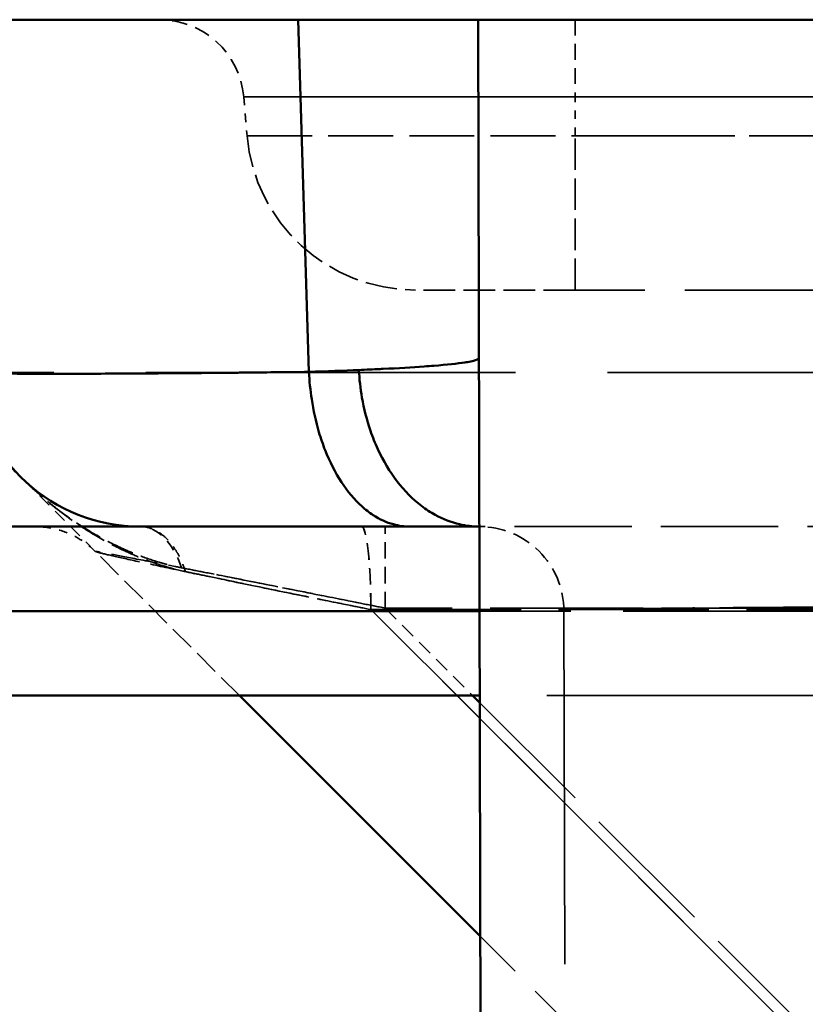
# Model space of a CAD drawing. Header units: millimetres. Extents: x 3367 to 6255, y 2001 to 4216.
# Tile 116 of 656: x 3652.53 to 3661.83, y 2698.03 to 2709.69. Entities that reach past the tile are written whole.
import ezdxf

# ---------------------------------------------------------------- set-up
doc = ezdxf.new("R2010")
doc.units = ezdxf.units.MM
doc.linetypes.add('DASHED', pattern=[0.2067, 0.1654, -0.0413])
for name, color, linetype, lineweight in [('Sichtbare Kanten(DIN)', 7, 'Continuous', 50), ('Sichtbare tangentiale Kanten(DIN)', 7, 'Continuous', 50), ('Verdeckte Kanten(DIN)', 7, 'DASHED', 35), ('Verdeckte tangentiale Kanten(DIN)', 7, 'DASHED', 35)]:
    doc.layers.add(name, color=color, linetype=linetype, lineweight=lineweight)

msp = doc.modelspace()

# ---------------------------------------------------------------- linework, layer by layer
at = {"layer": 'Sichtbare Kanten(DIN)'}
for p, q in [((3662.95404, 2709.68855), (3657.95403, 2709.68855)), ((3657.95403, 2709.68855), (3659.33358, 2101.67261)), ((3657.96764, 2703.68855), (3657.14887, 2703.68855)), ((3657.97218, 2701.68855), (3650.59721, 2701.68855)), ((3657.97864, 2698.84112), (3655.13121, 2701.68855))]:
    msp.add_line(p, q, dxfattribs=at)
msp.add_arc((3653.95963, 2705.68855), 2, 184.999844, 270, dxfattribs=at)
for points, knots in [([(3651.60204, 2709.68855), (3651.60203, 2709.68855), (3651.69662, 2709.68855), (3652.06909, 2709.68855), (3652.34783, 2709.68855), (3653.07441, 2709.68855), (3653.52189, 2709.68855), (3654.55913, 2709.68855), (3655.14894, 2709.68855), (3655.79129, 2709.68855)], [0, 0, 0, 0, 0.236904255, 0.236904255, 0.474491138, 0.474491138, 0.712442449, 0.712442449, 0.949442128, 0.949442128, 0.949442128, 0.949442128]), ([(3655.79129, 2709.68855), (3655.7969, 2709.68855), (3655.8025, 2709.68855), (3655.81375, 2709.68855), (3655.8194, 2709.68855), (3655.82505, 2709.68855)], [0.00010138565, 0.00010138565, 0.00010138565, 0.00010138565, 0.00216324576, 0.00216324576, 0.00423782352, 0.00423782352, 0.00423782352, 0.00423782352]), ([(3655.82507, 2709.68855), (3656.15259, 2709.68855), (3656.45291, 2709.68855), (3656.97988, 2709.68855), (3657.20688, 2709.68855), (3657.57523, 2709.68855), (3657.71654, 2709.68855), (3657.90585, 2709.68855), (3657.95403, 2709.68855), (3657.95403, 2709.68855)], [0.000010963, 0.000010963, 0.000010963, 0.000010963, 0.120216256, 0.120216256, 0.240614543, 0.240614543, 0.360829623, 0.360829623, 0.481077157, 0.481077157, 0.481077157, 0.481077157]), ([(3656.54435, 2705.54209), (3656.55005, 2705.4327), (3656.5623, 2705.324), (3656.58094, 2705.21665), (3656.60431, 2705.08207), (3656.63788, 2704.94946), (3656.68108, 2704.82337), (3656.70679, 2704.74832), (3656.7359, 2704.67557), (3656.76805, 2704.6058), (3656.83268, 2704.4655), (3656.9095, 2704.33722), (3656.99643, 2704.22416), (3657.08338, 2704.11107), (3657.18046, 2704.0132), (3657.28524, 2703.93317), (3657.33737, 2703.89335), (3657.3914, 2703.85799), (3657.44682, 2703.82753), (3657.53999, 2703.77634), (3657.63711, 2703.73907), (3657.7349, 2703.71615), (3657.81214, 2703.69806), (3657.88988, 2703.6888), (3657.96764, 2703.68856)], [0, 0, 0, 0, 0.111073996, 0.111073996, 0.111073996, 0.250335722, 0.250335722, 0.250335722, 0.333221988, 0.333221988, 0.333221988, 0.499874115, 0.499874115, 0.499874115, 0.666555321, 0.666555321, 0.666555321, 0.749476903, 0.749476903, 0.749476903, 0.888851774, 0.888851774, 0.888851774, 0.998929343, 0.998929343, 0.998929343, 0.998929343]), ([(3653.95963, 2703.68855), (3653.95963, 2703.68855), (3653.88247, 2703.68855), (3653.72993, 2703.68855), (3653.67908, 2703.68855), (3653.61983, 2703.68855), (3653.55233, 2703.68855), (3653.41733, 2703.68855), (3653.24938, 2703.68855), (3653.04981, 2703.68855), (3652.85024, 2703.68855), (3652.61906, 2703.68855), (3652.35832, 2703.68855), (3652.22793, 2703.68855), (3652.09017, 2703.68855), (3651.94527, 2703.68855), (3651.51064, 2703.68855), (3651.01176, 2703.68855), (3650.45829, 2703.68855)], [-4.69418778, -4.69418778, -4.69418778, -4.69418778, -2.34719926, -2.34719926, -2.34719926, -1.56472855, -1.56472855, -1.56472855, 0.00000106, 0.00000106, 0.00000106, 1.56473068, 1.56473068, 1.56473068, 2.34720138, 2.34720138, 2.34720138, 4.69418884, 4.69418884, 4.69418884, 4.69418884]), ([(3657.14887, 2703.68855), (3657.08095, 2703.68855), (3657.0138, 2703.68855), (3656.94745, 2703.68855), (3656.88042, 2703.68855), (3656.8142, 2703.68855), (3656.74883, 2703.68855), (3656.68346, 2703.68855), (3656.61894, 2703.68855), (3656.55531, 2703.68855), (3656.52655, 2703.68855), (3656.49797, 2703.68855), (3656.46958, 2703.68855), (3656.43515, 2703.68855), (3656.40099, 2703.68855), (3656.36711, 2703.68855), (3656.24346, 2703.68855), (3656.12354, 2703.68855), (3656.00761, 2703.68855), (3655.94965, 2703.68855), (3655.89267, 2703.68855), (3655.83673, 2703.68855), (3655.78079, 2703.68855), (3655.72587, 2703.68855), (3655.67202, 2703.68855), (3655.40275, 2703.68855), (3655.1601, 2703.68855), (3654.94905, 2703.68855), (3654.90684, 2703.68855), (3654.8659, 2703.68855), (3654.82625, 2703.68855), (3654.81841, 2703.68855), (3654.81063, 2703.68855), (3654.80289, 2703.68855), (3654.77147, 2703.68855), (3654.74086, 2703.68855), (3654.7111, 2703.68855), (3654.67401, 2703.68855), (3654.63825, 2703.68855), (3654.60384, 2703.68855), (3654.57103, 2703.68855), (3654.53946, 2703.68855), (3654.50912, 2703.68855), (3654.47879, 2703.68855), (3654.4497, 2703.68855), (3654.42185, 2703.68855), (3654.394, 2703.68855), (3654.36739, 2703.68855), (3654.34203, 2703.68855), (3654.31668, 2703.68855), (3654.29257, 2703.68855), (3654.26971, 2703.68855), (3654.24685, 2703.68855), (3654.22525, 2703.68855), (3654.2049, 2703.68855), (3654.19225, 2703.68855), (3654.18007, 2703.68855), (3654.16838, 2703.68855), (3654.16127, 2703.68855), (3654.15434, 2703.68855), (3654.14759, 2703.68855), (3654.094, 2703.68855), (3654.05185, 2703.68855), (3654.02121, 2703.68855), (3654.01735, 2703.68855), (3654.01367, 2703.68855), (3654.01017, 2703.68855), (3654.0044, 2703.68855), (3653.99912, 2703.68855), (3653.99434, 2703.68855), (3653.98664, 2703.68855), (3653.98023, 2703.68855), (3653.97509, 2703.68855), (3653.97377, 2703.68855), (3653.97254, 2703.68855), (3653.97138, 2703.68855), (3653.96801, 2703.68855), (3653.9653, 2703.68855), (3653.96344, 2703.68855), (3653.96295, 2703.68855), (3653.9625, 2703.68855), (3653.9621, 2703.68855), (3653.96045, 2703.68855), (3653.95966, 2703.68855), (3653.95963, 2703.68855)], [0.00637077, 0.00637077, 0.00637077, 0.00637077, 0.26382131, 0.26382131, 0.26382131, 0.52393934, 0.52393934, 0.52393934, 0.78405738, 0.78405738, 0.78405738, 0.90162646, 0.90162646, 0.90162646, 1.04417542, 1.04417542, 1.04417542, 1.5644115, 1.5644115, 1.5644115, 1.82452954, 1.82452954, 1.82452954, 2.08464757, 2.08464757, 2.08464757, 3.38523777, 3.38523777, 3.38523777, 3.6453558, 3.6453558, 3.6453558, 3.69676363, 3.69676363, 3.69676363, 3.90547384, 3.90547384, 3.90547384, 4.16559188, 4.16559188, 4.16559188, 4.41366025, 4.41366025, 4.41366025, 4.66172861, 4.66172861, 4.66172861, 4.90979698, 4.90979698, 4.90979698, 5.15786534, 5.15786534, 5.15786534, 5.40593371, 5.40593371, 5.40593371, 5.56018859, 5.56018859, 5.56018859, 5.65400207, 5.65400207, 5.65400207, 6.39820717, 6.39820717, 6.39820717, 6.49190228, 6.49190228, 6.49190228, 6.64627554, 6.64627554, 6.64627554, 6.8943439, 6.8943439, 6.8943439, 6.95775533, 6.95775533, 6.95775533, 7.14241227, 7.14241227, 7.14241227, 7.19068818, 7.19068818, 7.19068818, 7.39048063, 7.39048063, 7.39048063, 7.39048063])]:
    msp.add_open_spline(points, degree=3, knots=knots, dxfattribs=at)
at = {"layer": 'Sichtbare tangentiale Kanten(DIN)'}
for p, q in [((3655.82507, 2709.68855), (3655.95335, 2705.52011)), ((3657.96991, 2702.68855), (3650.59721, 2702.68855)), ((3657.88983, 2701.68855), (3657.97237, 2701.60602))]:
    msp.add_line(p, q, dxfattribs=at)
msp.add_ellipse((3653.8432, 2705.6549), major_axis=(4.05752, 0.01859), ratio=0.04133994, start_param=5.25910758, end_param=5.44064557, dxfattribs=at)
msp.add_open_spline([(3655.85289, 2708.77571), (3655.85291, 2708.77571), (3655.85293, 2708.77571), (3655.85295, 2708.77571)], degree=3, dxfattribs=at)
for points, knots in [([(3657.96312, 2705.68401), (3657.96313, 2705.67816), (3657.95701, 2705.67231), (3657.94481, 2705.66648), (3657.92382, 2705.65644), (3657.88476, 2705.64645), (3657.82791, 2705.63666), (3657.81867, 2705.63507), (3657.80895, 2705.63348), (3657.79877, 2705.6319), (3657.71033, 2705.61817), (3657.58691, 2705.60491), (3657.43062, 2705.59232), (3657.39406, 2705.58938), (3657.3557, 2705.58647), (3657.31556, 2705.5836), (3657.17462, 2705.57353), (3657.01178, 2705.56395), (3656.8303, 2705.55501), (3656.81832, 2705.55442), (3656.80627, 2705.55383), (3656.79414, 2705.55325), (3656.71431, 2705.5494), (3656.631, 2705.54568), (3656.54437, 2705.54209)], [0, 0, 0, 0, 0.11117577, 0.11117577, 0.11117577, 0.30242712, 0.30242712, 0.30242712, 0.33352732, 0.33352732, 0.33352732, 0.60374295, 0.60374295, 0.60374295, 0.66696193, 0.66696193, 0.66696193, 0.88898731, 0.88898731, 0.88898731, 0.90363436, 0.90363436, 0.90363436, 1, 1, 1, 1]), ([(3655.95338, 2705.51952), (3655.68089, 2705.51637), (3655.41887, 2705.51354), (3655.16798, 2705.51104), (3655.14367, 2705.5108), (3655.11945, 2705.51056), (3655.09535, 2705.51032), (3654.81348, 2705.50756), (3654.54637, 2705.50521), (3654.29663, 2705.50334), (3654.12703, 2705.50207), (3653.96543, 2705.50102), (3653.8126, 2705.50016), (3653.515, 2705.4985), (3653.25024, 2705.49763), (3653.02096, 2705.49742), (3652.79133, 2705.4972), (3652.59729, 2705.49766), (3652.44064, 2705.49882), (3652.36055, 2705.49942), (3652.29024, 2705.50019), (3652.23014, 2705.50115), (3652.14139, 2705.50257), (3652.07492, 2705.50439), (3652.03129, 2705.50661), (3652.02747, 2705.50681), (3652.02382, 2705.50701), (3652.02035, 2705.50721), (3652.00392, 2705.50816), (3651.99135, 2705.50918), (3651.98237, 2705.51028), (3651.97692, 2705.51094), (3651.97278, 2705.51163), (3651.97051, 2705.51235), (3651.96855, 2705.51297), (3651.96797, 2705.5136), (3651.96758, 2705.51424)], [0, 0, 0, 0, 0.111111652, 0.111111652, 0.111111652, 0.121881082, 0.121881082, 0.121881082, 0.247813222, 0.247813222, 0.247813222, 0.333334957, 0.333334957, 0.333334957, 0.499875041, 0.499875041, 0.499875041, 0.666666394, 0.666666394, 0.666666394, 0.751946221, 0.751946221, 0.751946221, 0.87787219, 0.87787219, 0.87787219, 0.888888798, 0.888888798, 0.888888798, 0.941027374, 0.941027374, 0.941027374, 0.972661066, 0.972661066, 0.972661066, 0.99988773, 0.99988773, 0.99988773, 0.99988773]), ([(3655.95342, 2705.51952), (3655.95895, 2705.41094), (3655.96988, 2705.30315), (3655.98609, 2705.1968), (3656.00642, 2705.06344), (3656.03517, 2704.93219), (3656.07184, 2704.80748), (3656.09366, 2704.73329), (3656.11827, 2704.66141), (3656.14538, 2704.59249), (3656.19989, 2704.45388), (3656.26442, 2704.32725), (3656.33725, 2704.21572), (3656.41006, 2704.10421), (3656.49119, 2704.00777), (3656.57862, 2703.92897), (3656.62213, 2703.88976), (3656.6672, 2703.85494), (3656.71341, 2703.82497), (3656.79104, 2703.77463), (3656.8719, 2703.738), (3656.95332, 2703.71552), (3657.01822, 2703.6976), (3657.08354, 2703.68856), (3657.14887, 2703.68855)], [0, 0, 0, 0, 0.111109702, 0.111109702, 0.111109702, 0.250437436, 0.250437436, 0.250437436, 0.333329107, 0.333329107, 0.333329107, 0.500021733, 0.500021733, 0.500021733, 0.666671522, 0.666671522, 0.666671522, 0.749599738, 0.749599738, 0.749599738, 0.888890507, 0.888890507, 0.888890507, 0.999934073, 0.999934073, 0.999934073, 0.999934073])]:
    msp.add_open_spline(points, degree=3, knots=knots, dxfattribs=at)
at = {"layer": 'Verdeckte Kanten(DIN)', "ltscale": 0.352825}
msp.add_line((3655.1819, 2708.77571), (3655.22228, 2708.31424), dxfattribs=at)
at = {"layer": 'Verdeckte Kanten(DIN)', "ltscale": 11.42808}
msp.add_line((3674.10204, 2706.48855), (3659.10204, 2706.48855), dxfattribs=at)
at = {"layer": 'Verdeckte Kanten(DIN)', "ltscale": 0.948699}
msp.add_line((3653.4241, 2703.39566), (3652.54542, 2704.27434), dxfattribs=at)
at = {"layer": 'Verdeckte Kanten(DIN)', "ltscale": 1.839798}
msp.add_line((3655.13121, 2701.68855), (3653.4241, 2703.39566), dxfattribs=at)
at = {"layer": 'Verdeckte Kanten(DIN)', "ltscale": 25.284176}
msp.add_line((3658.96991, 2702.69082), (3660.33357, 2101.67488), dxfattribs=at)
at = {"layer": 'Verdeckte Kanten(DIN)', "ltscale": 19.227356}
msp.add_line((3677.84365, 2701.68855), (3657.97218, 2701.68855), dxfattribs=at)
at = {"layer": 'Verdeckte Kanten(DIN)', "ltscale": 8.129592}
msp.add_line((3665.52159, 2691.29817), (3657.97864, 2698.84112), dxfattribs=at)
at = {"layer": 'Verdeckte Kanten(DIN)', "ltscale": 1.13017}
msp.add_arc((3654.18571, 2708.68855), 1, 5, 90, dxfattribs=at)
at = {"layer": 'Verdeckte Kanten(DIN)', "ltscale": 2.260439}
for centre in [(3657.21466, 2708.48855), (3653.95532, 2705.68855), (3653.95963, 2705.68855)]:
    msp.add_arc(centre, 2, 185, 270, dxfattribs=at)
at = {"layer": 'Verdeckte Kanten(DIN)', "ltscale": 1.290888}
msp.add_arc((3657.96991, 2702.68855), 1, 0.13, 90.13001, dxfattribs=at)
at = {"layer": 'Verdeckte Kanten(DIN)'}
msp.add_open_spline([(3655.82506, 2709.68855), (3655.82506, 2709.68855), (3655.82507, 2709.68855), (3655.82508, 2709.68855)], degree=3, dxfattribs=at)
at = {"layer": 'Verdeckte Kanten(DIN)', "ltscale": 2.258399}
msp.add_open_spline([(3659.10204, 2706.48855), (3659.08703, 2706.48855), (3659.07201, 2706.48855), (3659.05697, 2706.48855), (3659.04192, 2706.48855), (3659.02686, 2706.48855), (3659.01179, 2706.48855), (3658.98164, 2706.48855), (3658.95145, 2706.48855), (3658.92126, 2706.48855), (3658.86086, 2706.48855), (3658.80046, 2706.48855), (3658.74042, 2706.48855), (3658.62033, 2706.48855), (3658.50171, 2706.48855), (3658.38686, 2706.48855), (3658.15775, 2706.48855), (3657.94385, 2706.48855), (3657.76759, 2706.48855), (3657.74817, 2706.48855), (3657.72921, 2706.48855), (3657.71072, 2706.48855), (3657.56125, 2706.48855), (3657.44056, 2706.48855), (3657.35595, 2706.48855), (3657.30831, 2706.48855), (3657.27213, 2706.48855), (3657.24831, 2706.48855), (3657.2364, 2706.48855), (3657.22759, 2706.48855), (3657.22184, 2706.48855), (3657.21897, 2706.48855), (3657.21687, 2706.48855), (3657.2158, 2706.48855), (3657.21472, 2706.48855), (3657.21466, 2706.48855), (3657.21466, 2706.48855)], degree=3, knots=[0, 0, 0, 0, 0.04631489, 0.04631489, 0.04631489, 0.092637, 0.092637, 0.092637, 0.1853009, 0.1853009, 0.1853009, 0.37069533, 0.37069533, 0.37069533, 0.74148694, 0.74148694, 0.74148694, 1.48115367, 1.48115367, 1.48115367, 1.56261501, 1.56261501, 1.56261501, 2.22081578, 2.22081578, 2.22081578, 2.59149497, 2.59149497, 2.59149497, 2.77689682, 2.77689682, 2.77689682, 2.86958965, 2.86958965, 2.86958965, 2.96226595, 2.96226595, 2.96226595, 2.96226595], dxfattribs=at)
at = {"layer": 'Verdeckte Kanten(DIN)', "ltscale": 0.59733}
msp.add_open_spline([(3653.4241, 2703.39566), (3653.40359, 2703.41617), (3653.38219, 2703.43579), (3653.35993, 2703.45447), (3653.31541, 2703.49185), (3653.26743, 2703.52546), (3653.21699, 2703.55458), (3653.14134, 2703.59825), (3653.06019, 2703.63186), (3652.97581, 2703.65448), (3652.91962, 2703.66954), (3652.86199, 2703.67969), (3652.80415, 2703.68475), (3652.80408, 2703.68475), (3652.80402, 2703.68476), (3652.80396, 2703.68476), (3652.77542, 2703.68726), (3652.74683, 2703.68852), (3652.71823, 2703.68855)], degree=3, knots=[0, 0, 0, 0, 0.111111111, 0.111111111, 0.111111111, 0.333333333, 0.333333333, 0.333333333, 0.666666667, 0.666666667, 0.666666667, 0.888644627, 0.888644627, 0.888644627, 0.888888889, 0.888888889, 0.888888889, 0.998414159, 0.998414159, 0.998414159, 0.998414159], dxfattribs=at)
at = {"layer": 'Verdeckte Kanten(DIN)', "ltscale": 8.381594}
msp.add_open_spline([(3664.9691, 2703.68855), (3664.44554, 2703.68855), (3663.92218, 2703.68855), (3663.41181, 2703.68855), (3663.02905, 2703.68855), (3662.65337, 2703.68855), (3662.2906, 2703.68855), (3662.16965, 2703.68855), (3662.05014, 2703.68855), (3661.93221, 2703.68855), (3661.46053, 2703.68855), (3661.01462, 2703.68855), (3660.60526, 2703.68855), (3660.40057, 2703.68855), (3660.205, 2703.68855), (3660.01991, 2703.68855), (3659.83481, 2703.68855), (3659.6602, 2703.68855), (3659.49704, 2703.68855), (3659.17073, 2703.68855), (3658.89021, 2703.68855), (3658.66305, 2703.68855), (3658.60625, 2703.68855), (3658.55279, 2703.68855), (3658.50276, 2703.68855), (3658.35272, 2703.68855), (3658.23357, 2703.68855), (3658.14628, 2703.68855), (3658.0299, 2703.68855), (3657.96991, 2703.68855), (3657.96991, 2703.68855)], degree=3, knots=[-10.69645045, -10.69645045, -10.69645045, -10.69645045, -9.12516178, -9.12516178, -9.12516178, -7.94674482, -7.94674482, -7.94674482, -7.55387311, -7.55387311, -7.55387311, -5.98258443, -5.98258443, -5.98258443, -5.19694284, -5.19694284, -5.19694284, -4.41129576, -4.41129576, -4.41129576, -2.84000708, -2.84000708, -2.84000708, -2.44713441, -2.44713441, -2.44713441, -1.26871841, -1.26871841, -1.26871841, 0.30257026, 0.30257026, 0.30257026, 0.30257026], dxfattribs=at)
at = {"layer": 'Verdeckte tangentiale Kanten(DIN)', "ltscale": 1.13017}
msp.add_line((3659.10204, 2709.68855), (3659.10204, 2708.77571), dxfattribs=at)
at = {"layer": 'Verdeckte tangentiale Kanten(DIN)', "ltscale": 11.42808}
for p, q in [((3674.10204, 2708.77571), (3659.10204, 2708.77571)), ((3659.10204, 2708.31424), (3674.10204, 2708.31424))]:
    msp.add_line(p, q, dxfattribs=at)
at = {"layer": 'Verdeckte tangentiale Kanten(DIN)', "ltscale": 0.352825}
msp.add_line((3659.10204, 2708.31424), (3659.10204, 2708.77571), dxfattribs=at)
at = {"layer": 'Verdeckte tangentiale Kanten(DIN)', "ltscale": 2.260439}
msp.add_line((3659.10204, 2706.48855), (3659.10204, 2708.31424), dxfattribs=at)
at = {"layer": 'Verdeckte tangentiale Kanten(DIN)', "ltscale": 26.421982}
msp.add_line((3729.39431, 2705.51424), (3651.96724, 2705.51424), dxfattribs=at)
at = {"layer": 'Verdeckte tangentiale Kanten(DIN)', "ltscale": 1.170062}
msp.add_line((3656.85493, 2702.72345), (3656.85493, 2703.68855), dxfattribs=at)
at = {"layer": 'Verdeckte tangentiale Kanten(DIN)', "ltscale": 10.746549}
msp.add_line((3656.68608, 2702.706), (3670.70499, 2702.706), dxfattribs=at)
at = {"layer": 'Verdeckte tangentiale Kanten(DIN)', "ltscale": 10.828931}
msp.add_line((3666.71461, 2692.67748), (3656.68608, 2702.706), dxfattribs=at)
at = {"layer": 'Verdeckte tangentiale Kanten(DIN)', "ltscale": 10.828703}
msp.add_line((3656.68698, 2702.706), (3666.7155, 2692.67748), dxfattribs=at)
at = {"layer": 'Verdeckte tangentiale Kanten(DIN)', "ltscale": 10.932113}
msp.add_line((3671.20396, 2702.72345), (3656.85493, 2702.72345), dxfattribs=at)
at = {"layer": 'Verdeckte tangentiale Kanten(DIN)', "ltscale": 1.115302}
msp.add_line((3656.85493, 2702.72345), (3657.88983, 2701.68855), dxfattribs=at)
at = {"layer": 'Verdeckte tangentiale Kanten(DIN)', "ltscale": 14.958927}
msp.add_line((3677.60431, 2702.68855), (3657.96991, 2702.68855), dxfattribs=at)
at = {"layer": 'Verdeckte tangentiale Kanten(DIN)', "ltscale": 9.660575}
msp.add_line((3657.97237, 2701.60602), (3666.9358, 2692.64259), dxfattribs=at)
at = {"layer": 'Verdeckte tangentiale Kanten(DIN)', "ltscale": 0.786834}
msp.add_ellipse((3653.95963, 2702.68855), major_axis=(0, 1), ratio=0.56784829, start_param=5.25029937, end_param=6.28318531, dxfattribs=at)
at = {"layer": 'Verdeckte tangentiale Kanten(DIN)', "ltscale": 1.183359}
for centre, ratio in [((3656.57549, 2702.68855), 0.11061242), ((3656.57683, 2702.68855), 0.11016635)]:
    msp.add_ellipse(centre, major_axis=(0, 1), ratio=ratio, start_param=4.72984227, end_param=6.28318531, dxfattribs=at)
at = {"layer": 'Verdeckte tangentiale Kanten(DIN)', "ltscale": 7.716301}
msp.add_open_spline([(3655.1819, 2708.77571), (3655.18244, 2708.77576), (3655.30145, 2708.77575), (3655.5381, 2708.77573), (3655.62659, 2708.77572), (3655.73154, 2708.77572), (3655.85289, 2708.77571)], degree=3, knots=[0, 0, 0, 0, 7.46492953, 7.46492953, 7.46492953, 10.25639665, 10.25639665, 10.25639665, 10.25639665], dxfattribs=at)
at = {"layer": 'Verdeckte tangentiale Kanten(DIN)', "ltscale": 4.691179}
msp.add_open_spline([(3659.10204, 2708.77571), (3658.5616, 2708.77571), (3657.48027, 2708.77571), (3656.17744, 2708.77571), (3655.36407, 2708.77571), (3655.1819, 2708.77571), (3655.1819, 2708.77571)], degree=3, knots=[0, 0, 0, 0, 1.62220981, 3.24441963, 4.70028653, 6.15615343, 6.15615343, 6.15615343, 6.15615343], dxfattribs=at)
at = {"layer": 'Verdeckte tangentiale Kanten(DIN)', "ltscale": 28.601412}
msp.add_open_spline([(3655.85295, 2708.77571), (3655.94355, 2708.77571), (3656.04329, 2708.77571), (3656.15216, 2708.77571), (3656.28749, 2708.77571), (3656.43688, 2708.77571), (3656.60026, 2708.77572), (3656.82604, 2708.77572), (3657.07853, 2708.77573), (3657.3574, 2708.77573), (3657.66011, 2708.77573), (3657.9939, 2708.77572), (3658.35844, 2708.77571), (3658.57276, 2708.77571), (3658.79771, 2708.77571), (3659.03319, 2708.77571), (3659.56723, 2708.77571), (3660.15543, 2708.77571), (3660.79663, 2708.77572), (3661.14353, 2708.77572), (3661.50594, 2708.77572), (3661.8836, 2708.77572), (3662.51179, 2708.77573), (3663.1822, 2708.77572), (3663.89364, 2708.77571), (3664.33313, 2708.77571), (3664.78827, 2708.77571), (3665.25874, 2708.77571)], degree=3, knots=[10.25687374, 10.25687374, 10.25687374, 10.25687374, 12.34091376, 12.34091376, 12.34091376, 14.93151108, 14.93151108, 14.93151108, 18.51137064, 18.51137064, 18.51137064, 22.39724238, 22.39724238, 22.39724238, 24.68182752, 24.68182752, 24.68182752, 29.86299406, 29.86299406, 29.86299406, 32.6661326, 32.6661326, 32.6661326, 37.32872197, 37.32872197, 37.32872197, 40.20900156, 40.20900156, 40.20900156, 40.20900156], dxfattribs=at)
at = {"layer": 'Verdeckte tangentiale Kanten(DIN)', "ltscale": 4.642864}
msp.add_open_spline([(3655.22228, 2708.31424), (3655.22228, 2708.31424), (3655.40219, 2708.31424), (3656.20615, 2708.31424), (3657.4955, 2708.31424), (3658.56668, 2708.31424), (3659.10204, 2708.31424)], degree=3, knots=[0, 0, 0, 0, 1.43939232, 2.87878463, 4.48576818, 6.09275173, 6.09275173, 6.09275173, 6.09275173], dxfattribs=at)
at = {"layer": 'Verdeckte tangentiale Kanten(DIN)', "ltscale": 25.823383}
msp.add_open_spline([(3729.48455, 2708.31424), (3725.30671, 2708.31424), (3721.13535, 2708.31424), (3717.03208, 2708.31424), (3716.31333, 2708.31424), (3715.59659, 2708.31424), (3714.88232, 2708.31424), (3713.55773, 2708.31424), (3712.24162, 2708.31424), (3710.93552, 2708.31424), (3709.87899, 2708.31424), (3708.82916, 2708.31424), (3707.78674, 2708.31424), (3706.84559, 2708.31423), (3705.91047, 2708.31423), (3704.98207, 2708.31423), (3703.61098, 2708.31422), (3702.25457, 2708.31423), (3700.91485, 2708.31423), (3699.415, 2708.31423), (3697.93607, 2708.31424), (3696.48119, 2708.31424), (3693.72676, 2708.31424), (3691.05797, 2708.31424), (3688.4958, 2708.31424), (3688.35663, 2708.31424), (3688.21777, 2708.31424), (3688.07923, 2708.31424), (3685.66726, 2708.31424), (3683.35176, 2708.31424), (3681.14768, 2708.31424), (3679.66342, 2708.31424), (3678.22954, 2708.31423), (3676.85096, 2708.31423), (3676.0648, 2708.31423), (3675.29662, 2708.31423), (3674.54706, 2708.31423), (3673.66344, 2708.31423), (3672.80583, 2708.31423), (3671.97527, 2708.31423), (3671.16418, 2708.31424), (3670.37889, 2708.31424), (3669.62049, 2708.31424), (3668.94358, 2708.31424), (3668.28803, 2708.31424), (3667.6546, 2708.31424), (3666.85163, 2708.31423), (3666.08419, 2708.31423), (3665.35351, 2708.31423), (3664.86197, 2708.31423), (3664.38707, 2708.31424), (3663.92918, 2708.31424), (3663.16944, 2708.31424), (3662.45652, 2708.31424), (3661.79188, 2708.31424), (3661.46047, 2708.31424), (3661.14107, 2708.31424), (3660.83385, 2708.31424), (3660.20524, 2708.31424), (3659.6276, 2708.31423), (3659.10199, 2708.31424)], degree=3, knots=[0, 0, 0, 0, 12.20864811, 12.20864811, 12.20864811, 14.34717756, 14.34717756, 14.34717756, 18.31297216, 18.31297216, 18.31297216, 21.52097004, 21.52097004, 21.52097004, 24.41729622, 24.41729622, 24.41729622, 28.69468713, 28.69468713, 28.69468713, 33.48334626, 33.48334626, 33.48334626, 42.5493963, 42.5493963, 42.5493963, 43.04185159, 43.04185159, 43.04185159, 51.61544634, 51.61544634, 51.61544634, 57.38901283, 57.38901283, 57.38901283, 60.68149638, 60.68149638, 60.68149638, 64.56286038, 64.56286038, 64.56286038, 68.35327794, 68.35327794, 68.35327794, 71.73639475, 71.73639475, 71.73639475, 76.0250595, 76.0250595, 76.0250595, 78.91004956, 78.91004956, 78.91004956, 83.69684105, 83.69684105, 83.69684105, 86.0837337, 86.0837337, 86.0837337, 90.96768531, 90.96768531, 90.96768531, 90.96768531], dxfattribs=at)
at = {"layer": 'Verdeckte tangentiale Kanten(DIN)', "ltscale": 1.981712}
msp.add_open_spline([(3652.54542, 2704.27434), (3652.57854, 2704.24182), (3652.61166, 2704.20929), (3652.64542, 2704.17742), (3652.67044, 2704.1538), (3652.69582, 2704.13054), (3652.72148, 2704.10759), (3652.73045, 2704.09957), (3652.73945, 2704.09158), (3652.74848, 2704.08363), (3652.81814, 2704.02234), (3652.88974, 2703.96307), (3652.96328, 2703.90614), (3653.00849, 2703.87112), (3653.05444, 2703.83699), (3653.1011, 2703.8038), (3653.20526, 2703.72971), (3653.31295, 2703.66032), (3653.42422, 2703.59609), (3653.525, 2703.53792), (3653.62872, 2703.48398), (3653.73552, 2703.43493), (3653.79658, 2703.40689), (3653.85863, 2703.38046), (3653.92163, 2703.35581), (3654.00664, 2703.32253), (3654.09337, 2703.29249), (3654.18173, 2703.26634), (3654.18844, 2703.26436), (3654.19516, 2703.26239), (3654.20189, 2703.26045), (3654.23897, 2703.24976), (3654.27632, 2703.23975), (3654.31394, 2703.23044), (3654.33601, 2703.22497), (3654.35818, 2703.21974), (3654.38048, 2703.21485), (3654.40267, 2703.20998), (3654.42498, 2703.20544), (3654.44729, 2703.20089)], degree=3, knots=[0, 0, 0, 0, 0.06385422, 0.06385422, 0.06385422, 0.1111637, 0.1111637, 0.1111637, 0.12769039, 0.12769039, 0.12769039, 0.25512758, 0.25512758, 0.25512758, 0.33349109, 0.33349109, 0.33349109, 0.50841957, 0.50841957, 0.50841957, 0.66686521, 0.66686521, 0.66686521, 0.75744277, 0.75744277, 0.75744277, 0.87967164, 0.87967164, 0.87967164, 0.88895507, 0.88895507, 0.88895507, 0.94011961, 0.94011961, 0.94011961, 0.97014332, 0.97014332, 0.97014332, 1, 1, 1, 1], dxfattribs=at)
at = {"layer": 'Verdeckte tangentiale Kanten(DIN)', "ltscale": 2.102784}
msp.add_open_spline([(3652.54542, 2704.27434), (3652.56232, 2704.25758), (3652.57922, 2704.24083), (3652.59629, 2704.22423), (3652.61336, 2704.20763), (3652.63058, 2704.19119), (3652.64793, 2704.17487), (3652.67367, 2704.15067), (3652.69968, 2704.12673), (3652.72597, 2704.10307), (3652.73511, 2704.09485), (3652.74428, 2704.08666), (3652.75349, 2704.07851), (3652.82474, 2704.0154), (3652.89804, 2703.95441), (3652.97325, 2703.8957), (3653.01958, 2703.85953), (3653.06664, 2703.82423), (3653.11442, 2703.78985), (3653.22081, 2703.71328), (3653.33073, 2703.64133), (3653.44432, 2703.57449), (3653.54741, 2703.51381), (3653.65353, 2703.45735), (3653.76286, 2703.40572), (3653.82523, 2703.37627), (3653.88864, 2703.34842), (3653.95305, 2703.32232), (3654.04011, 2703.28704), (3654.12899, 2703.25496), (3654.21967, 2703.22682), (3654.22657, 2703.22468), (3654.23349, 2703.22256), (3654.24041, 2703.22046), (3654.27845, 2703.20894), (3654.31679, 2703.19812), (3654.35543, 2703.18799), (3654.3781, 2703.18205), (3654.40089, 2703.17635), (3654.42383, 2703.17098), (3654.44663, 2703.16565), (3654.46959, 2703.16065), (3654.49254, 2703.15564)], degree=3, knots=[0, 0, 0, 0, 0.03190711, 0.03190711, 0.03190711, 0.06381798, 0.06381798, 0.06381798, 0.11116128, 0.11116128, 0.11116128, 0.12761867, 0.12761867, 0.12761867, 0.25500452, 0.25500452, 0.25500452, 0.33348384, 0.33348384, 0.33348384, 0.50824201, 0.50824201, 0.50824201, 0.6668574, 0.6668574, 0.6668574, 0.75733888, 0.75733888, 0.75733888, 0.8796427, 0.8796427, 0.8796427, 0.88895247, 0.88895247, 0.88895247, 0.94011367, 0.94011367, 0.94011367, 0.97014302, 0.97014302, 0.97014302, 1, 1, 1, 1], dxfattribs=at)
at = {"layer": 'Verdeckte tangentiale Kanten(DIN)', "ltscale": 0.826335}
msp.add_open_spline([(3653.95969, 2703.68855), (3653.98372, 2703.68855), (3654.00781, 2703.68614), (3654.0318, 2703.68134), (3654.06187, 2703.67532), (3654.09182, 2703.66552), (3654.12114, 2703.652), (3654.13863, 2703.64394), (3654.1559, 2703.63455), (3654.17286, 2703.6239), (3654.20691, 2703.60253), (3654.2397, 2703.57611), (3654.27079, 2703.54502), (3654.30186, 2703.51395), (3654.33123, 2703.47821), (3654.35851, 2703.43827), (3654.37212, 2703.41834), (3654.38521, 2703.39736), (3654.39769, 2703.37543), (3654.41857, 2703.33876), (3654.43777, 2703.29943), (3654.45501, 2703.25817), (3654.46878, 2703.22521), (3654.48132, 2703.191), (3654.49257, 2703.15567)], degree=3, knots=[0, 0, 0, 0, 0.11111125, 0.11111125, 0.11111125, 0.25029529, 0.25029529, 0.25029529, 0.33333376, 0.33333376, 0.33333376, 0.50005808, 0.50005808, 0.50005808, 0.6666671, 0.6666671, 0.6666671, 0.74981761, 0.74981761, 0.74981761, 0.88888903, 0.88888903, 0.88888903, 1, 1, 1, 1], dxfattribs=at)
at = {"layer": 'Verdeckte tangentiale Kanten(DIN)', "ltscale": 3.326308}
msp.add_open_spline([(3656.85493, 2702.72345), (3656.59474, 2702.77546), (3656.07608, 2702.87892), (3655.34101, 2703.02485), (3654.68459, 2703.15444), (3654.1387, 2703.2614), (3653.72987, 2703.34052), (3653.47797, 2703.38797), (3653.42281, 2703.39694), (3653.4241, 2703.39566)], degree=3, dxfattribs=at)
at = {"layer": 'Verdeckte tangentiale Kanten(DIN)', "ltscale": 3.261998}
msp.add_open_spline([(3653.4241, 2703.39566), (3653.4274, 2703.39236), (3653.48687, 2703.37519), (3653.73078, 2703.31885), (3654.11852, 2703.23444), (3654.6328, 2703.12571), (3655.25073, 2702.9975), (3655.94478, 2702.85554), (3656.43762, 2702.75594), (3656.68608, 2702.706)], degree=3, dxfattribs=at)
at = {"layer": 'Verdeckte tangentiale Kanten(DIN)', "ltscale": 1.93291}
msp.add_open_spline([(3654.44729, 2703.20089), (3654.52837, 2703.185), (3654.61128, 2703.16876), (3654.69564, 2703.15218), (3654.86436, 2703.11902), (3655.03884, 2703.08448), (3655.21593, 2703.04946), (3655.48176, 2702.99688), (3655.7534, 2702.94315), (3656.02762, 2702.8886), (3656.21051, 2702.85222), (3656.39456, 2702.8155), (3656.5787, 2702.77869), (3656.67077, 2702.76028), (3656.76286, 2702.74186), (3656.85493, 2702.72345)], degree=3, knots=[0, 0, 0, 0, 0.11104256, 0.11104256, 0.11104256, 0.33312767, 0.33312767, 0.33312767, 0.66650202, 0.66650202, 0.66650202, 0.88883401, 0.88883401, 0.88883401, 1, 1, 1, 1], dxfattribs=at)
at = {"layer": 'Verdeckte tangentiale Kanten(DIN)', "ltscale": 1.802201}
msp.add_open_spline([(3654.49254, 2703.15564), (3654.56587, 2703.14022), (3654.64071, 2703.12462), (3654.71683, 2703.10878), (3654.86908, 2703.07712), (3655.02641, 2703.0445), (3655.18666, 2703.01143), (3655.42721, 2702.96178), (3655.67425, 2702.91103), (3655.9252, 2702.85996), (3656.09249, 2702.82591), (3656.26154, 2702.79172), (3656.43147, 2702.75745), (3656.51643, 2702.74031), (3656.60161, 2702.72316), (3656.68698, 2702.706)], degree=3, knots=[0, 0, 0, 0, 0.11105521, 0.11105521, 0.11105521, 0.33316562, 0.33316562, 0.33316562, 0.66659153, 0.66659153, 0.66659153, 0.88886384, 0.88886384, 0.88886384, 1, 1, 1, 1], dxfattribs=at)
at = {"layer": 'Verdeckte tangentiale Kanten(DIN)', "ltscale": 7.186218}
msp.add_open_spline([(3664.9691, 2702.74089), (3664.52033, 2702.74106), (3663.62284, 2702.74051), (3662.34411, 2702.73709), (3661.19704, 2702.73124), (3660.23913, 2702.72324), (3659.5184, 2702.71351), (3659.071, 2702.70253), (3658.9699, 2702.69474), (3658.96991, 2702.69082)], degree=3, knots=[9.69077295, 9.69077295, 9.69077295, 9.69077295, 11.03790718, 12.38504161, 13.73217604, 15.07931047, 16.4264449, 17.77357933, 19.12071375, 19.12071375, 19.12071375, 19.12071375], dxfattribs=at)

doc.saveas('drawing.dxf')
